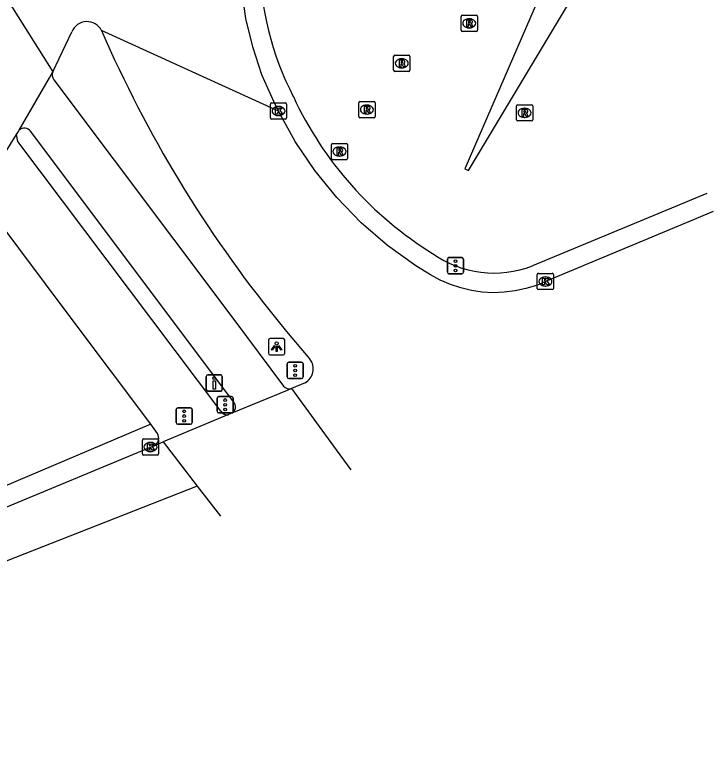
# Model space of a CAD drawing. Extents: x 159280 to 160375, y 384531 to 385872.
# Drawn here: x 160331.6 to 160374.59, y 384723.51 to 384768.76 of the extents above; entities that cross this region are included whole.
import ezdxf

# ---------------------------------------------------------------- set-up
doc = ezdxf.new("R2010")
doc.units = 0
for name, color, linetype in [('IMGEO_Berm_groen', 7, 'Continuous'), ('IMGEO_Drukknoppaal', 7, 'Continuous'), ('IMGEO_Fietspad_open', 7, 'Continuous'), ('IMGEO_Kolk', 7, 'Continuous'), ('IMGEO_Lichtpunt', 7, 'Continuous'), ('IMGEO_Rijbaan_regionaal_gesloten', 7, 'Continuous'), ('IMGEO_Rioolput', 7, 'Continuous'), ('IMGEO_Verkeerseiland_open', 7, 'Continuous'), ('IMGEO_Verkeersregelinstallatiepaal', 7, 'Continuous'), ('IMGEO_Voetpad_open', 7, 'Continuous')]:
    doc.layers.add(name, color=color, linetype=linetype)

msp = doc.modelspace()

# ---------------------------------------------------------------- linework, layer by layer
at = {"layer": 'IMGEO_Berm_groen'}
msp.add_lwpolyline([(160367.212, 384776.944), (160366.476, 384775.835), (160350.96, 384779.667), (160350.876, 384779.412), (160365.497, 384773.592), (160359.305, 384759.276), (160359.535, 384759.178), (160368.333, 384773.858)], dxfattribs=at)
at = {"layer": 'IMGEO_Drukknoppaal'}
for p, q in [((160343.387, 384745.701), (160343.387, 384746.501)), ((160343.387, 384746.501), (160343.387, 384745.701)), ((160343.487, 384746.601), (160344.277, 384746.601)), ((160344.277, 384746.601), (160343.487, 384746.601)), ((160344.377, 384746.501), (160344.377, 384745.701)), ((160344.377, 384745.701), (160344.377, 384746.501)), ((160344.277, 384745.601), (160343.487, 384745.601)), ((160343.487, 384745.601), (160344.277, 384745.601))]:
    msp.add_line(p, q, dxfattribs=at)
msp.add_lwpolyline([(160343.957, 384746.226), (160343.957, 384745.726), (160343.807, 384745.726), (160343.807, 384746.226), (160343.957, 384746.226)], dxfattribs=at)
msp.add_circle((160343.882, 384746.391), 0.085, dxfattribs=at)
for centre, start, end in [((160343.487, 384746.501), 90, 180), ((160343.487, 384746.501), 90, 180), ((160344.277, 384746.501), 0, 90), ((160344.277, 384746.501), 360, 90), ((160343.487, 384745.701), 180, 270), ((160343.487, 384745.701), 180, 270), ((160344.277, 384745.701), 270, 0), ((160344.277, 384745.701), 270, 0)]:
    msp.add_arc(centre, 0.1, start, end, dxfattribs=at)
at = {"layer": 'IMGEO_Fietspad_open'}
for points in [[(160334.004, 384764.755), (160345.08, 384750), (160348.147, 384745.915)], [(160345.071, 384744.941), (160341.274, 384750), (160332.575, 384761.589)]]:
    msp.add_lwpolyline(points, dxfattribs=at)
for centre, radius, start, end in [((160334.371, 384765.043), 0.467, 154.1467, 218.1501), ((160332.204, 384761.328), 0.453, 35.125, 135.4844), ((160348.504, 384746.193), 0.453, 217.9084, 286.4996), ((160344.729, 384744.635), 0.459, 301.4063, 41.8053)]:
    msp.add_arc(centre, radius, start, end, dxfattribs=at)
at = {"layer": 'IMGEO_Kolk'}
for p, q in [((160347.334, 384762.405), (160347.334, 384763.257)), ((160347.409, 384763.331), (160348.261, 384763.331)), ((160348.335, 384763.257), (160348.335, 384762.405)), ((160347.822, 384763.111), (160347.847, 384763.111)), ((160348.261, 384762.331), (160347.409, 384762.331)), ((160347.845, 384762.551), (160347.82, 384762.551)), ((160363.755, 384751.92), (160363.755, 384752.772)), ((160363.83, 384752.846), (160364.682, 384752.846)), ((160364.756, 384752.772), (160364.756, 384751.92)), ((160364.243, 384752.626), (160364.268, 384752.626)), ((160364.266, 384752.066), (160364.241, 384752.066)), ((160364.682, 384751.846), (160363.83, 384751.846)), ((160339.457, 384741.737), (160339.457, 384742.589)), ((160339.532, 384742.663), (160340.384, 384742.663)), ((160339.945, 384742.443), (160339.97, 384742.443)), ((160340.458, 384742.589), (160340.458, 384741.737)), ((160340.384, 384741.663), (160339.532, 384741.663)), ((160339.968, 384741.883), (160339.943, 384741.883))]:
    msp.add_line(p, q, dxfattribs=at)
for points in [[(160347.334, 384762.405), (160347.334, 384763.257)], [(160347.409, 384763.331), (160348.261, 384763.331)], [(160348.335, 384763.257), (160348.335, 384762.405)], [(160347.655, 384763.031), (160347.778, 384763.031), (160347.778, 384762.88), (160347.908, 384763.031), (160348.072, 384763.031), (160347.926, 384762.88), (160348.079, 384762.631), (160347.927, 384762.631), (160347.842, 384762.795), (160347.778, 384762.728), (160347.778, 384762.631), (160347.655, 384762.631), (160347.655, 384763.031)], [(160348.261, 384762.331), (160347.409, 384762.331)], [(160363.755, 384751.92), (160363.755, 384752.772)], [(160363.83, 384752.846), (160364.682, 384752.846)], [(160364.756, 384752.772), (160364.756, 384751.92)], [(160364.076, 384752.546), (160364.199, 384752.546), (160364.199, 384752.395), (160364.329, 384752.546), (160364.493, 384752.546), (160364.347, 384752.395), (160364.5, 384752.146), (160364.348, 384752.146), (160364.263, 384752.31), (160364.199, 384752.243), (160364.199, 384752.146), (160364.076, 384752.146), (160364.076, 384752.546)], [(160364.682, 384751.846), (160363.83, 384751.846)], [(160339.457, 384741.737), (160339.457, 384742.589)], [(160339.532, 384742.663), (160340.384, 384742.663)], [(160339.778, 384742.363), (160339.901, 384742.363), (160339.901, 384742.212), (160340.031, 384742.363), (160340.195, 384742.363), (160340.049, 384742.212), (160340.202, 384741.963), (160340.05, 384741.963), (160339.965, 384742.127), (160339.901, 384742.06), (160339.901, 384741.963), (160339.778, 384741.963), (160339.778, 384742.363)], [(160340.458, 384742.589), (160340.458, 384741.737)], [(160340.384, 384741.663), (160339.532, 384741.663)]]:
    msp.add_lwpolyline(points, dxfattribs=at)
for centre, start, end in [((160347.411, 384763.255), 91.552, 178.448), ((160347.411, 384763.255), 91.552, 178.448), ((160348.259, 384763.255), 1.552, 88.448), ((160348.259, 384763.255), 1.552, 88.448), ((160347.411, 384762.407), 181.552, 268.448), ((160347.411, 384762.407), 181.552, 268.448), ((160348.259, 384762.407), 271.552, 358.448), ((160348.259, 384762.407), 271.552, 358.448), ((160363.832, 384752.77), 91.552, 178.448), ((160363.832, 384752.77), 91.552, 178.448), ((160364.68, 384752.77), 1.552, 88.448), ((160364.68, 384752.77), 1.552, 88.448), ((160363.832, 384751.922), 181.552, 268.448), ((160363.832, 384751.922), 181.552, 268.448), ((160364.68, 384751.922), 271.552, 358.448), ((160364.68, 384751.922), 271.552, 358.448), ((160339.534, 384742.587), 91.552, 178.448), ((160339.534, 384742.587), 91.552, 178.448), ((160340.382, 384742.587), 1.552, 88.448), ((160340.382, 384742.587), 1.552, 88.448), ((160339.534, 384741.739), 181.552, 268.448), ((160339.534, 384741.739), 181.552, 268.448), ((160340.382, 384741.739), 271.552, 358.448), ((160340.382, 384741.739), 271.552, 358.448)]:
    msp.add_arc(centre, 0.0765, start, end, dxfattribs=at)
for centre, major_axis, ratio, start_param, end_param in [((160347.821, 384762.831), (-0.387, 0.002), 0.722429, 4.712389, 7.853982), ((160347.846, 384762.831), (-0.39, 0.002), 0.717154, 1.570796, 4.712389), ((160364.242, 384752.346), (-0.387, 0.002), 0.722429, 4.712389, 7.853982), ((160364.267, 384752.346), (-0.39, 0.002), 0.717154, 1.570796, 4.712389), ((160339.944, 384742.163), (-0.387, 0.002), 0.722429, 4.712389, 7.853982), ((160339.969, 384742.163), (-0.39, 0.002), 0.717154, 1.570796, 4.712389)]:
    msp.add_ellipse(centre, major_axis=major_axis, ratio=ratio, start_param=start_param, end_param=end_param, dxfattribs=at)
at = {"layer": 'IMGEO_Lichtpunt'}
for p, q in [((160347.219, 384748.737), (160347.219, 384747.93)), ((160347.219, 384748.737), (160347.219, 384747.93)), ((160348.121, 384748.832), (160347.313, 384748.832)), ((160348.121, 384748.832), (160347.313, 384748.832)), ((160348.215, 384747.93), (160348.215, 384748.737)), ((160348.215, 384747.93), (160348.215, 384748.737)), ((160347.313, 384747.836), (160348.121, 384747.836)), ((160347.313, 384747.836), (160348.121, 384747.836))]:
    msp.add_line(p, q, dxfattribs=at)
for points in [[(160347.593, 384748.401), (160347.632, 384748.373), (160347.444, 384748.111), (160347.406, 384748.138), (160347.593, 384748.401)], [(160347.695, 384748.353), (160347.742, 384748.353), (160347.742, 384748.031), (160347.695, 384748.031), (160347.695, 384748.353)], [(160347.805, 384748.373), (160347.843, 384748.4), (160348.03, 384748.138), (160347.991, 384748.11), (160347.805, 384748.373)]]:
    msp.add_lwpolyline(points, dxfattribs=at)
msp.add_circle((160347.718, 384748.535), 0.0994, dxfattribs=at)
for centre, start, end in [((160347.313, 384748.737), 90, 180), ((160347.313, 384748.737), 90, 180), ((160348.121, 384748.737), 0, 90), ((160348.121, 384748.737), 0, 90), ((160347.313, 384747.93), 180, 270), ((160347.313, 384747.93), 180, 270), ((160348.121, 384747.93), 270, 0), ((160348.121, 384747.93), 270, 360)]:
    msp.add_arc(centre, 0.0946, start, end, dxfattribs=at)
at = {"layer": 'IMGEO_Rijbaan_regionaal_gesloten'}
for points in [[(160347.835, 384762.831), (160347.539, 384763.41), (160346.818, 384765.062), (160346.247, 384766.771), (160345.831, 384768.524), (160345.574, 384770.308), (160345.476, 384772.107), (160345.54, 384773.908), (160345.765, 384775.696), (160346.148, 384777.456), (160346.687, 384779.176), (160347.378, 384780.84), (160347.637, 384781.444), (160348.247, 384782.636), (160348.96, 384783.77), (160349.771, 384784.834), (160350.675, 384785.823), (160351.663, 384786.726), (160355.107, 384789.497), (160358.526, 384791.855)], [(160327.182, 384775.959), (160333.951, 384765.247)], [(160333.951, 384765.247), (160335.108, 384767.704)], [(160347.835, 384762.831), (160336.947, 384767.775)], [(160331.881, 384761.646), (160333.74, 384764.881), (160333.951, 384765.247)], [(160374.588, 384756.646), (160373.173, 384756.057), (160364.257, 384752.344), (160364.035, 384752.236), (160363.705, 384752.108), (160363.06, 384751.906), (160362.399, 384751.762), (160361.728, 384751.678), (160361.052, 384751.655), (160360.376, 384751.691), (160359.707, 384751.789), (160359.049, 384751.945), (160358.408, 384752.16), (160357.788, 384752.431), (160357.195, 384752.756), (160356.29, 384753.315), (160354.544, 384754.564), (160352.917, 384755.963), (160351.42, 384757.503), (160350.068, 384759.169), (160348.869, 384760.95), (160347.835, 384762.831)], [(160329.368, 384757.661), (160331.717, 384761.386)], [(160331.717, 384761.386), (160331.796, 384761.511), (160331.881, 384761.646)], [(160347.727, 384750), (160348.326, 384749.27), (160349.767, 384747.573)], [(160349.465, 384746.107), (160348.633, 384745.759)], [(160348.633, 384745.759), (160348.364, 384745.648), (160344.968, 384744.243)], [(160348.633, 384745.759), (160351.387, 384741.992), (160352.287, 384740.761)], [(160344.968, 384744.243), (160344.75, 384744.152)], [(160344.75, 384744.152), (160340.735, 384742.479)], [(160340.17, 384742.243), (160340.735, 384742.479)], [(160340.735, 384742.479), (160342.832, 384739.753)], [(160301.43, 384723.505), (160302.797, 384724.304), (160310.624, 384729.657), (160330.211, 384738.11), (160339.957, 384742.162), (160340.17, 384742.243)], [(160342.832, 384739.753), (160301.43, 384723.505)], [(160342.832, 384739.753), (160344.255, 384737.903)]]:
    msp.add_lwpolyline(points, dxfattribs=at)
for centre, radius, start, end in [((160336.044, 384767.324), 1.01, 26.5312, 157.8908), ((160407.541, 384798.432), 76.963, 203.47377, 218.99732), ((160348.973, 384746.973), 0.996, 299.6351, 37.0844)]:
    msp.add_arc(centre, radius, start, end, dxfattribs=at)
at = {"layer": 'IMGEO_Rioolput'}
for p, q in [((160359.073, 384767.802), (160359.073, 384768.654)), ((160359.148, 384768.728), (160360, 384768.728)), ((160360.074, 384768.654), (160360.074, 384767.802)), ((160359.561, 384768.508), (160359.586, 384768.508)), ((160360, 384767.728), (160359.148, 384767.728)), ((160359.584, 384767.948), (160359.559, 384767.948)), ((160354.919, 384765.34), (160354.919, 384766.192)), ((160354.994, 384766.266), (160355.846, 384766.266)), ((160355.407, 384766.046), (160355.432, 384766.046)), ((160355.92, 384766.192), (160355.92, 384765.34)), ((160355.43, 384765.486), (160355.405, 384765.486)), ((160355.846, 384765.266), (160354.994, 384765.266)), ((160352.773, 384762.493), (160352.773, 384763.345)), ((160352.848, 384763.419), (160353.7, 384763.419)), ((160353.261, 384763.199), (160353.286, 384763.199)), ((160353.774, 384763.345), (160353.774, 384762.493)), ((160362.55, 384763.22), (160363.402, 384763.22)), ((160362.475, 384762.294), (160362.475, 384763.146)), ((160362.963, 384763), (160362.988, 384763)), ((160363.476, 384763.146), (160363.476, 384762.294)), ((160353.7, 384762.419), (160352.848, 384762.419)), ((160353.284, 384762.639), (160353.259, 384762.639)), ((160362.986, 384762.44), (160362.961, 384762.44)), ((160363.402, 384762.22), (160362.55, 384762.22)), ((160351.087, 384759.912), (160351.087, 384760.764)), ((160351.162, 384760.838), (160352.014, 384760.838)), ((160351.575, 384760.618), (160351.6, 384760.618)), ((160352.088, 384760.764), (160352.088, 384759.912)), ((160351.598, 384760.058), (160351.573, 384760.058)), ((160352.014, 384759.838), (160351.162, 384759.838))]:
    msp.add_line(p, q, dxfattribs=at)
for points in [[(160359.073, 384767.802), (160359.073, 384768.654)], [(160359.148, 384768.728), (160360, 384768.728)], [(160360.074, 384768.654), (160360.074, 384767.802)], [(160359.662, 384768.426), (160359.41, 384768.428), (160359.41, 384768.028)], [(160359.41, 384768.028), (160359.534, 384768.028), (160359.534, 384768.19), (160359.545, 384768.19)], [(160359.588, 384768.347), (160359.534, 384768.347), (160359.534, 384768.266)], [(160359.534, 384768.266), (160359.586, 384768.266)], [(160359.592, 384768.161), (160359.663, 384768.028), (160359.803, 384768.028), (160359.738, 384768.154)], [(160360, 384767.728), (160359.148, 384767.728)], [(160354.919, 384765.34), (160354.919, 384766.192)], [(160354.994, 384766.266), (160355.846, 384766.266)], [(160355.508, 384765.964), (160355.256, 384765.966), (160355.256, 384765.566)], [(160355.92, 384766.192), (160355.92, 384765.34)], [(160355.256, 384765.566), (160355.38, 384765.566), (160355.38, 384765.728), (160355.391, 384765.728)], [(160355.434, 384765.885), (160355.38, 384765.885), (160355.38, 384765.804)], [(160355.38, 384765.804), (160355.432, 384765.804)], [(160355.438, 384765.699), (160355.509, 384765.566), (160355.649, 384765.566), (160355.584, 384765.692)], [(160355.846, 384765.266), (160354.994, 384765.266)], [(160352.773, 384762.493), (160352.773, 384763.345)], [(160352.848, 384763.419), (160353.7, 384763.419)], [(160353.774, 384763.345), (160353.774, 384762.493)], [(160362.55, 384763.22), (160363.402, 384763.22)], [(160353.362, 384763.117), (160353.11, 384763.119), (160353.11, 384762.719)], [(160353.11, 384762.719), (160353.234, 384762.719), (160353.234, 384762.881), (160353.245, 384762.881)], [(160353.288, 384763.038), (160353.234, 384763.038), (160353.234, 384762.957)], [(160353.234, 384762.957), (160353.286, 384762.957)], [(160353.292, 384762.852), (160353.363, 384762.719), (160353.503, 384762.719), (160353.438, 384762.845)], [(160362.475, 384762.294), (160362.475, 384763.146)], [(160363.064, 384762.918), (160362.812, 384762.92), (160362.812, 384762.52)], [(160362.99, 384762.839), (160362.936, 384762.839), (160362.936, 384762.758)], [(160362.936, 384762.758), (160362.988, 384762.758)], [(160363.476, 384763.146), (160363.476, 384762.294)], [(160353.7, 384762.419), (160352.848, 384762.419)], [(160362.812, 384762.52), (160362.936, 384762.52), (160362.936, 384762.682), (160362.947, 384762.682)], [(160362.994, 384762.653), (160363.065, 384762.52), (160363.205, 384762.52), (160363.14, 384762.646)], [(160363.402, 384762.22), (160362.55, 384762.22)], [(160351.087, 384759.912), (160351.087, 384760.764)], [(160351.162, 384760.838), (160352.014, 384760.838)], [(160351.676, 384760.536), (160351.424, 384760.538), (160351.424, 384760.138)], [(160352.088, 384760.764), (160352.088, 384759.912)], [(160351.424, 384760.138), (160351.548, 384760.138), (160351.548, 384760.3), (160351.559, 384760.3)], [(160351.602, 384760.457), (160351.548, 384760.457), (160351.548, 384760.376)], [(160351.548, 384760.376), (160351.6, 384760.376)], [(160351.606, 384760.271), (160351.677, 384760.138), (160351.817, 384760.138), (160351.752, 384760.264)], [(160352.014, 384759.838), (160351.162, 384759.838)]]:
    msp.add_lwpolyline(points, dxfattribs=at)
for centre, radius, start, end in [((160359.15, 384768.652), 0.0765, 91.552, 178.448), ((160359.15, 384768.652), 0.0765, 91.552, 178.448), ((160359.998, 384768.652), 0.0765, 1.552, 88.448), ((160359.998, 384768.652), 0.0765, 1.552, 88.448), ((160359.544, 384768.137), 0.0533, 26.0293, 88.6989), ((160359.57, 384768.455), 0.19, 274.7715, 282.9687), ((160359.594, 384768.251), 0.0964, 77.0061, 93.1865), ((160359.608, 384768.308), 0.0378, 276.6634, 79.6772), ((160359.661, 384768.316), 0.109, 350.3612, 89.416), ((160359.659, 384768.316), 0.112, 277.5842, 350.9817), ((160359.643, 384768.101), 0.108, 29.5134, 73.7905), ((160359.15, 384767.804), 0.0765, 181.552, 268.448), ((160359.15, 384767.804), 0.0765, 181.552, 268.448), ((160359.998, 384767.804), 0.0765, 271.552, 358.448), ((160359.998, 384767.804), 0.0765, 271.552, 358.448), ((160354.996, 384766.19), 0.0765, 91.552, 178.448), ((160354.996, 384766.19), 0.0765, 91.552, 178.448), ((160355.507, 384765.854), 0.109, 350.3612, 89.416), ((160355.844, 384766.19), 0.0765, 1.552, 88.448), ((160355.844, 384766.19), 0.0765, 1.552, 88.448), ((160355.39, 384765.675), 0.0533, 26.0293, 88.6989), ((160355.416, 384765.993), 0.19, 274.7715, 282.9687), ((160355.44, 384765.789), 0.0964, 77.0061, 93.1865), ((160355.454, 384765.846), 0.0378, 276.6634, 79.6772), ((160355.505, 384765.854), 0.112, 277.5842, 350.9817), ((160355.489, 384765.639), 0.108, 29.5134, 73.7905), ((160354.996, 384765.342), 0.0765, 181.552, 268.448), ((160354.996, 384765.342), 0.0765, 181.552, 268.448), ((160355.844, 384765.342), 0.0765, 271.552, 358.448), ((160355.844, 384765.342), 0.0765, 271.552, 358.448), ((160352.85, 384763.343), 0.0765, 91.552, 178.448), ((160352.85, 384763.343), 0.0765, 91.552, 178.448), ((160353.698, 384763.343), 0.0765, 1.552, 88.448), ((160353.698, 384763.343), 0.0765, 1.552, 88.448), ((160362.552, 384763.144), 0.0765, 91.552, 178.448), ((160362.552, 384763.144), 0.0765, 91.552, 178.448), ((160363.4, 384763.144), 0.0765, 1.552, 88.448), ((160363.4, 384763.144), 0.0765, 1.552, 88.448), ((160353.244, 384762.828), 0.0533, 26.0293, 88.6989), ((160353.27, 384763.146), 0.19, 274.7715, 282.9687), ((160353.294, 384762.942), 0.0964, 77.0061, 93.1865), ((160353.308, 384762.999), 0.0378, 276.6634, 79.6772), ((160353.361, 384763.007), 0.109, 350.3612, 89.416), ((160353.359, 384763.007), 0.112, 277.5842, 350.9817), ((160353.343, 384762.792), 0.108, 29.5134, 73.7905), ((160362.972, 384762.947), 0.19, 274.7715, 282.9687), ((160362.996, 384762.743), 0.0964, 77.0061, 93.1865), ((160363.01, 384762.8), 0.0378, 276.6634, 79.6772), ((160363.063, 384762.808), 0.109, 350.3612, 89.416), ((160363.061, 384762.808), 0.112, 277.5842, 350.9817), ((160352.85, 384762.495), 0.0765, 181.552, 268.448), ((160352.85, 384762.495), 0.0765, 181.552, 268.448), ((160353.698, 384762.495), 0.0765, 271.552, 358.448), ((160353.698, 384762.495), 0.0765, 271.552, 358.448), ((160362.552, 384762.296), 0.0765, 181.552, 268.448), ((160362.552, 384762.296), 0.0765, 181.552, 268.448), ((160362.946, 384762.629), 0.0533, 26.0293, 88.6989), ((160363.045, 384762.593), 0.108, 29.5134, 73.7905), ((160363.4, 384762.296), 0.0765, 271.552, 358.448), ((160363.4, 384762.296), 0.0765, 271.552, 358.448), ((160351.164, 384760.762), 0.0765, 91.552, 178.448), ((160351.164, 384760.762), 0.0765, 91.552, 178.448), ((160351.608, 384760.361), 0.0964, 77.0061, 93.1865), ((160351.675, 384760.426), 0.109, 350.3612, 89.416), ((160352.012, 384760.762), 0.0765, 1.552, 88.448), ((160352.012, 384760.762), 0.0765, 1.552, 88.448), ((160351.558, 384760.247), 0.0533, 26.0293, 88.6989), ((160351.584, 384760.565), 0.19, 274.7715, 282.9687), ((160351.622, 384760.418), 0.0378, 276.6634, 79.6772), ((160351.673, 384760.426), 0.112, 277.5842, 350.9817), ((160351.657, 384760.211), 0.108, 29.5134, 73.7905), ((160351.164, 384759.914), 0.0765, 181.552, 268.448), ((160351.164, 384759.914), 0.0765, 181.552, 268.448), ((160352.012, 384759.914), 0.0765, 271.552, 358.448), ((160352.012, 384759.914), 0.0765, 271.552, 358.448)]:
    msp.add_arc(centre, radius, start, end, dxfattribs=at)
for centre, major_axis, ratio, start_param, end_param in [((160359.56, 384768.228), (-0.387, 0.002), 0.722429, 4.712389, 7.853982), ((160359.585, 384768.228), (-0.39, 0.002), 0.717154, 1.570796, 4.712389), ((160355.406, 384765.766), (-0.387, 0.002), 0.722429, 4.712389, 7.853982), ((160355.431, 384765.766), (-0.39, 0.002), 0.717154, 1.570796, 4.712389), ((160353.26, 384762.919), (-0.387, 0.002), 0.722429, 4.712389, 7.853982), ((160353.285, 384762.919), (-0.39, 0.002), 0.717154, 1.570796, 4.712389), ((160362.962, 384762.72), (-0.387, 0.002), 0.722429, 4.712389, 7.853982), ((160362.987, 384762.72), (-0.39, 0.002), 0.717154, 1.570796, 4.712389), ((160351.574, 384760.338), (-0.387, 0.002), 0.722429, 4.712389, 7.853982), ((160351.599, 384760.338), (-0.39, 0.002), 0.717154, 1.570796, 4.712389)]:
    msp.add_ellipse(centre, major_axis=major_axis, ratio=ratio, start_param=start_param, end_param=end_param, dxfattribs=at)
at = {"layer": 'IMGEO_Verkeerseiland_open'}
for points in [[(160374.184, 384757.758), (160363.455, 384753.302)], [(160339.968, 384743.573), (160311.893, 384731.647), (160319.231, 384740.503)]]:
    msp.add_lwpolyline(points, dxfattribs=at)
for centre, radius, start, end in [((160365.55, 384772.334), 18.885, 154.6438, 207.1532), ((160369.211, 384773.251), 22.577, 204.9846, 238.1991), ((160361.099, 384759.451), 6.585, 234.9083, 290.9657)]:
    msp.add_arc(centre, radius, start, end, dxfattribs=at)
at = {"layer": 'IMGEO_Verkeersregelinstallatiepaal'}
for p, q in [((160358.225, 384752.912), (160358.225, 384753.712)), ((160358.225, 384753.712), (160358.225, 384752.912)), ((160358.325, 384753.812), (160359.115, 384753.812)), ((160359.115, 384753.812), (160358.325, 384753.812)), ((160359.215, 384753.712), (160359.215, 384752.912)), ((160359.215, 384752.912), (160359.215, 384753.712)), ((160359.115, 384752.812), (160358.325, 384752.812)), ((160358.325, 384752.812), (160359.115, 384752.812)), ((160348.468, 384747.372), (160349.258, 384747.372)), ((160349.258, 384747.372), (160348.468, 384747.372)), ((160348.368, 384746.472), (160348.368, 384747.272)), ((160348.368, 384747.272), (160348.368, 384746.472)), ((160349.358, 384747.272), (160349.358, 384746.472)), ((160349.358, 384746.472), (160349.358, 384747.272)), ((160349.258, 384746.372), (160348.468, 384746.372)), ((160348.468, 384746.372), (160349.258, 384746.372)), ((160344.054, 384744.362), (160344.054, 384745.162)), ((160344.054, 384745.162), (160344.054, 384744.362)), ((160344.154, 384745.262), (160344.944, 384745.262)), ((160344.944, 384745.262), (160344.154, 384745.262)), ((160345.044, 384745.162), (160345.044, 384744.362)), ((160345.044, 384744.362), (160345.044, 384745.162)), ((160341.537, 384743.668), (160341.537, 384744.468)), ((160341.537, 384744.468), (160341.537, 384743.668)), ((160341.637, 384744.568), (160342.427, 384744.568)), ((160342.427, 384744.568), (160341.637, 384744.568)), ((160342.527, 384744.468), (160342.527, 384743.668)), ((160342.527, 384743.668), (160342.527, 384744.468)), ((160344.944, 384744.262), (160344.154, 384744.262)), ((160344.154, 384744.262), (160344.944, 384744.262)), ((160342.427, 384743.568), (160341.637, 384743.568)), ((160341.637, 384743.568), (160342.427, 384743.568))]:
    msp.add_line(p, q, dxfattribs=at)
for centre in [(160358.72, 384753.602), (160358.72, 384753.312), (160358.72, 384753.022), (160348.863, 384747.162), (160348.863, 384746.872), (160348.863, 384746.582), (160344.549, 384745.052), (160344.549, 384744.762), (160342.032, 384744.358), (160344.549, 384744.472), (160342.032, 384744.068), (160342.032, 384743.778)]:
    msp.add_circle(centre, 0.085, dxfattribs=at)
for centre, start, end in [((160358.325, 384753.712), 90, 180), ((160358.325, 384753.712), 90, 180), ((160359.115, 384753.712), 0, 90), ((160359.115, 384753.712), 360, 90), ((160358.325, 384752.912), 180, 270), ((160358.325, 384752.912), 180, 270), ((160359.115, 384752.912), 270, 0), ((160359.115, 384752.912), 270, 0), ((160348.468, 384747.272), 90, 180), ((160348.468, 384747.272), 90, 180), ((160349.258, 384747.272), 0, 90), ((160349.258, 384747.272), 360, 90), ((160348.468, 384746.472), 180, 270), ((160348.468, 384746.472), 180, 270), ((160349.258, 384746.472), 270, 0), ((160349.258, 384746.472), 270, 0), ((160344.154, 384745.162), 90, 180), ((160344.154, 384745.162), 90, 180), ((160344.944, 384745.162), 0, 90), ((160344.944, 384745.162), 360, 90), ((160341.637, 384744.468), 90, 180), ((160341.637, 384744.468), 90, 180), ((160342.427, 384744.468), 0, 90), ((160342.427, 384744.468), 360, 90), ((160344.154, 384744.362), 180, 270), ((160344.154, 384744.362), 180, 270), ((160344.944, 384744.362), 270, 0), ((160344.944, 384744.362), 270, 0), ((160341.637, 384743.668), 180, 270), ((160341.637, 384743.668), 180, 270), ((160342.427, 384743.668), 270, 0), ((160342.427, 384743.668), 270, 0)]:
    msp.add_arc(centre, 0.1, start, end, dxfattribs=at)
at = {"layer": 'IMGEO_Voetpad_open'}
for points in [[(160344.283, 384744.36), (160340.041, 384750), (160331.799, 384760.957), (160331.717, 384761.386)], [(160339.968, 384743.573), (160335.135, 384750), (160330.188, 384756.579)], [(160340.385, 384742.991), (160339.968, 384743.573)]]:
    msp.add_lwpolyline(points, dxfattribs=at)
for centre, radius, start, end in [((160344.68, 384744.622), 0.476, 213.4829, 278.5011), ((160339.934, 384742.716), 0.528, 296.4993, 31.4279)]:
    msp.add_arc(centre, radius, start, end, dxfattribs=at)

doc.saveas('drawing.dxf')
